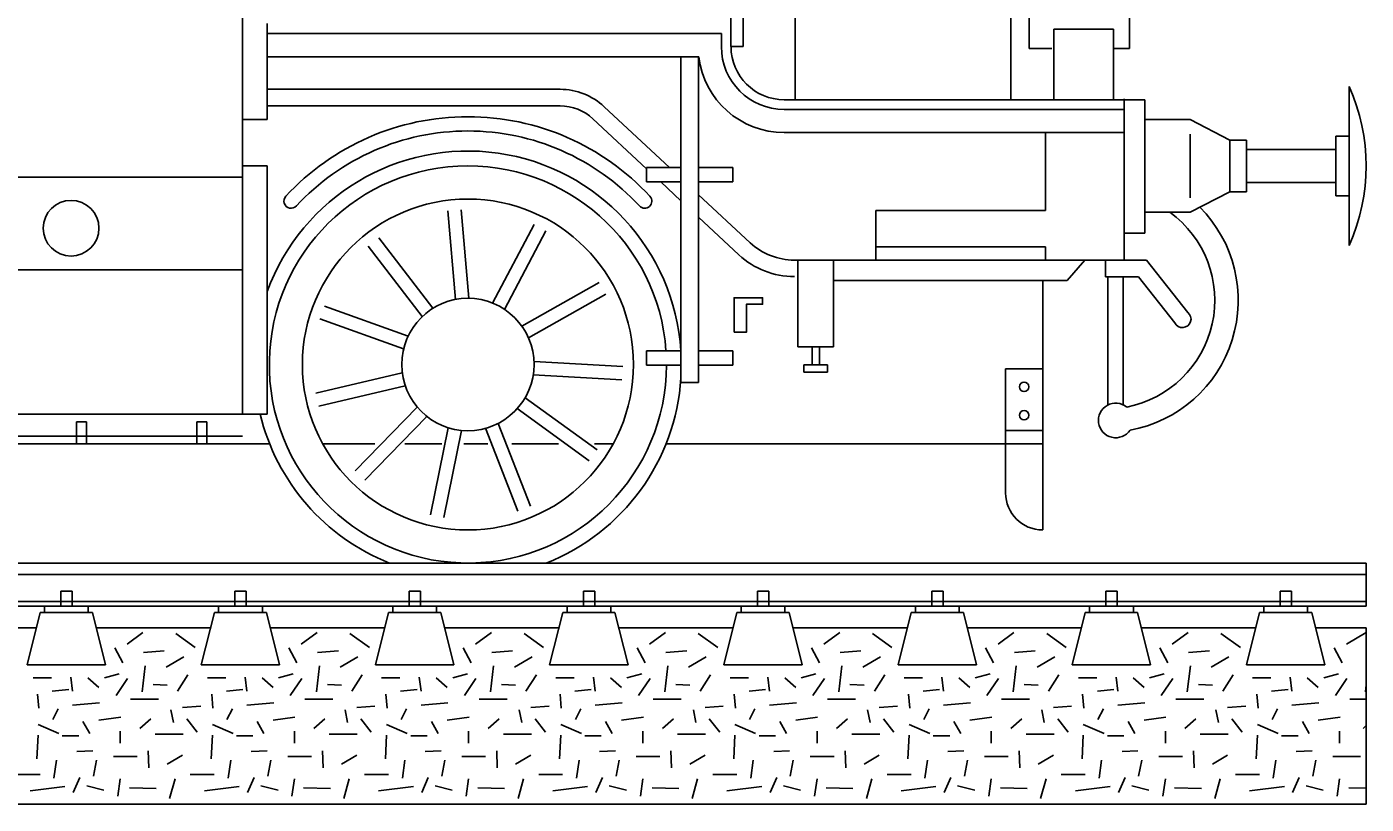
# Model space of a CAD drawing. Extents: x 2 to 10148, y 0 to 380.
# Drawn here: x 130.44 to 168.89, y 209.59 to 231.91 of the extents above; entities that cross this region are included whole.
import ezdxf

# ---------------------------------------------------------------- set-up
doc = ezdxf.new("R2010")
doc.units = 0
doc.layers.add('57', color=7, linetype='Continuous')
doc.layers.add('58', color=7, linetype='Continuous')

msp = doc.modelspace()

# ---------------------------------------------------------------- linework, layer by layer
for p, q in [((150.654, 231.339), (150.654, 246.315)), ((151, 231.339), (151, 246.315)), ((159.215, 234.896), (159.215, 231.286)), ((162.093, 231.286), (162.093, 234.896)), ((136.63, 220.79), (136.63, 233.538)), ((152.499, 229.815), (152.499, 232.665)), ((158.683, 232.665), (158.683, 229.815)), ((137.343, 229.252), (137.343, 232)), ((161.631, 231.844), (159.921, 231.844)), ((159.921, 231.844), (159.921, 229.815)), ((161.631, 229.815), (161.631, 231.844)), ((137.343, 231.715), (150.378, 231.715)), ((150.378, 231.339), (150.378, 231.715)), ((151, 231.339), (150.654, 231.339)), ((159.215, 231.286), (159.865, 231.286)), ((161.631, 231.286), (162.093, 231.286)), ((137.343, 231.05), (149.73, 231.05)), ((149.217, 231.05), (149.217, 221.697)), ((149.726, 231.05), (149.726, 221.697)), ((137.343, 230.114), (145.748, 230.114)), ((168.397, 230.195), (168.397, 225.635)), ((137.343, 229.639), (145.748, 229.639)), ((148.89, 227.869), (147.015, 229.616)), ((152.179, 229.815), (162.53, 229.815)), ((152.179, 229.539), (161.937, 229.539)), ((161.937, 229.844), (161.937, 225.212)), ((162.53, 229.815), (162.53, 225.986)), ((137.343, 229.252), (136.63, 229.252)), ((148.233, 227.832), (146.692, 229.268)), ((163.837, 229.245), (162.53, 229.245)), ((163.837, 229.245), (164.977, 228.654)), ((152.179, 228.874), (161.937, 228.874)), ((159.678, 226.637), (159.678, 228.874)), ((163.837, 228.831), (163.837, 226.999)), ((168.017, 228.77), (168.017, 227.06)), ((168.397, 228.77), (168.017, 228.77)), ((164.977, 228.654), (164.977, 227.176)), ((165.452, 228.654), (164.977, 228.654)), ((165.452, 228.654), (165.452, 227.176)), ((168.017, 228.39), (165.452, 228.39)), ((136.63, 227.915), (137.343, 227.915)), ((137.343, 220.79), (137.343, 227.915)), ((148.233, 227.869), (149.217, 227.869)), ((148.233, 227.454), (148.233, 227.869)), ((150.71, 227.869), (149.726, 227.869)), ((150.71, 227.454), (150.71, 227.869)), ((136.63, 227.592), (128.234, 227.592)), ((149.229, 227.454), (148.233, 227.454)), ((149.217, 226.915), (148.638, 227.454)), ((149.713, 227.454), (150.71, 227.454)), ((168.017, 227.44), (165.452, 227.44)), ((151.206, 225.711), (149.726, 227.09)), ((163.837, 226.585), (164.977, 227.176)), ((165.452, 227.176), (164.977, 227.176)), ((168.397, 227.06), (168.017, 227.06)), ((154.812, 226.637), (154.812, 225.212)), ((154.812, 226.637), (159.678, 226.637)), ((163.837, 226.585), (162.53, 226.585)), ((150.883, 225.363), (149.726, 226.441)), ((162.53, 225.986), (161.937, 225.986)), ((154.812, 225.594), (159.678, 225.594)), ((159.678, 225.594), (159.678, 225.239)), ((136.63, 224.932), (128.234, 224.932)), ((152.576, 225.212), (152.473, 225.212)), ((152.576, 225.212), (162.581, 225.212)), ((152.576, 225.212), (152.576, 224.626)), ((152.576, 225.212), (152.576, 222.723)), ((153.599, 222.723), (153.599, 225.212)), ((160.806, 225.212), (160.305, 224.626)), ((161.401, 224.732), (161.401, 225.212)), ((162.581, 225.212), (163.77, 223.709)), ((160.305, 224.626), (153.599, 224.626)), ((159.601, 217.465), (159.601, 224.626)), ((161.401, 224.732), (162.349, 224.732)), ((161.473, 224.732), (161.473, 221.052)), ((161.91, 224.732), (161.91, 221.058)), ((162.349, 224.732), (163.394, 223.411)), ((148.233, 222.194), (148.233, 222.608)), ((148.233, 222.608), (149.217, 222.608)), ((150.71, 222.608), (149.726, 222.608)), ((150.71, 222.194), (150.71, 222.608)), ((152.576, 222.723), (153.599, 222.723)), ((152.983, 222.723), (152.983, 222.216)), ((153.191, 222.723), (153.191, 222.216)), ((149.217, 222.194), (148.233, 222.194)), ((149.713, 222.194), (150.71, 222.194)), ((152.748, 222.205), (153.426, 222.205)), ((152.748, 222.205), (152.748, 221.998)), ((152.748, 221.998), (153.426, 221.998)), ((153.426, 222.205), (153.426, 221.998)), ((159.601, 222.091), (158.537, 222.091)), ((158.537, 218.529), (158.537, 222.091)), ((149.217, 221.697), (149.726, 221.697)), ((128.234, 220.79), (137.343, 220.79)), ((131.863, 220.569), (132.155, 220.569)), ((131.863, 219.935), (131.863, 220.569)), ((132.155, 220.569), (132.155, 219.959)), ((135.318, 220.569), (135.609, 220.569)), ((135.318, 219.935), (135.318, 220.569)), ((135.609, 220.569), (135.609, 219.959)), ((159.601, 220.322), (158.537, 220.322)), ((137.414, 219.935), (126.484, 219.935)), ((127.576, 220.162), (136.628, 220.162)), ((140.434, 219.935), (138.935, 219.935)), ((142.355, 219.935), (141.292, 219.935)), ((143.674, 219.935), (142.99, 219.935)), ((145.702, 219.935), (144.361, 219.935)), ((147.269, 219.935), (146.736, 219.935)), ((159.601, 219.935), (148.79, 219.935))]:
    msp.add_line(p, q)
msp.add_lwpolyline([(150.745, 223.141), (150.745, 224.132), (151.561, 224.132), (151.561, 223.946), (151.095, 223.946), (151.095, 223.141), (150.745, 223.141)])
for centre, radius in [((131.711, 226.127), 0.8), ((159.068, 221.574), 0.136), ((159.068, 220.758), 0.136)]:
    msp.add_circle(centre, radius)
for centre, radius, start, end in [((152.179, 231.339), 1.801, 180, 270), ((152.179, 231.339), 1.524, 180, 270), ((152.179, 231.339), 2.466, 186.7356, 270), ((145.748, 228.256), 1.858, 47.0225, 90), ((163.324, 227.915), 5.561, 335.7959, 24.2041), ((145.748, 228.256), 1.383, 47.0225, 90), ((143.102, 222.215), 7.114, 42.7415, 137.2585), ((143.102, 222.215), 6.704, 42.7415, 137.2585), ((143.102, 222.215), 6.128, 3.6774, 160.0311), ((143.102, 222.215), 5.7, 3.9536, 359.7858), ((138.028, 226.904), 0.205, 137.2585, 317.2585), ((148.176, 226.904), 0.205, 222.7415, 42.7415), ((161.42, 224.059), 3.121, 280.9346, 54.0291), ((161.42, 224.059), 3.794, 280.4475, 44.7342), ((152.473, 227.07), 1.858, 227.0225, 270), ((152.473, 227.07), 2.333, 227.0225, 270), ((163.613, 223.52), 0.245, 206.4085, 50.2839), ((143.102, 222.215), 6.128, 291.5289, 356.3372), ((161.698, 220.609), 0.497, 50.8344, 325.5437), ((143.102, 222.215), 6.128, 193.4477, 248.4711), ((159.601, 218.529), 1.064, 180, 270)]:
    msp.add_arc(centre, radius, start, end)
at = {"layer": '57'}
for p, q in [((168.887, 216.515), (43.643, 216.515)), ((168.887, 215.278), (168.887, 216.515)), ((168.887, 216.186), (43.643, 216.186)), ((131.417, 215.709), (131.741, 215.709)), ((131.417, 215.278), (131.417, 215.709)), ((131.741, 215.709), (131.741, 215.278)), ((136.417, 215.709), (136.741, 215.709)), ((136.417, 215.278), (136.417, 215.709)), ((136.741, 215.709), (136.741, 215.278)), ((141.417, 215.709), (141.741, 215.709)), ((141.417, 215.278), (141.417, 215.709)), ((141.741, 215.709), (141.741, 215.278)), ((146.417, 215.709), (146.741, 215.709)), ((146.417, 215.278), (146.417, 215.709)), ((146.741, 215.709), (146.741, 215.278)), ((151.417, 215.709), (151.741, 215.709)), ((151.417, 215.278), (151.417, 215.709)), ((151.741, 215.709), (151.741, 215.278)), ((156.417, 215.709), (156.741, 215.709)), ((156.417, 215.278), (156.417, 215.709)), ((156.741, 215.709), (156.741, 215.278)), ((161.417, 215.709), (161.741, 215.709)), ((161.417, 215.278), (161.417, 215.709)), ((161.741, 215.709), (161.741, 215.278)), ((166.417, 215.709), (166.741, 215.709)), ((166.417, 215.278), (166.417, 215.709)), ((166.741, 215.709), (166.741, 215.278)), ((168.887, 215.412), (43.643, 215.412)), ((168.887, 215.278), (43.643, 215.278)), ((130.449, 213.592), (130.824, 215.092)), ((130.824, 215.092), (132.324, 215.092)), ((130.947, 215.092), (130.947, 215.278)), ((132.204, 215.092), (132.204, 215.278)), ((132.699, 213.592), (132.324, 215.092)), ((135.449, 213.592), (135.824, 215.092)), ((135.824, 215.092), (137.324, 215.092)), ((135.947, 215.092), (135.947, 215.278)), ((137.204, 215.092), (137.204, 215.278)), ((137.699, 213.592), (137.324, 215.092)), ((140.449, 213.592), (140.824, 215.092)), ((140.824, 215.092), (142.324, 215.092)), ((140.947, 215.092), (140.947, 215.278)), ((142.204, 215.092), (142.204, 215.278)), ((142.699, 213.592), (142.324, 215.092)), ((145.449, 213.592), (145.824, 215.092)), ((145.824, 215.092), (147.324, 215.092)), ((145.947, 215.092), (145.947, 215.278)), ((147.204, 215.092), (147.204, 215.278)), ((147.699, 213.592), (147.324, 215.092)), ((150.449, 213.592), (150.824, 215.092)), ((150.824, 215.092), (152.324, 215.092)), ((150.947, 215.092), (150.947, 215.278)), ((152.204, 215.092), (152.204, 215.278)), ((152.699, 213.592), (152.324, 215.092)), ((155.449, 213.592), (155.824, 215.092)), ((155.824, 215.092), (157.324, 215.092)), ((155.947, 215.092), (155.947, 215.278)), ((157.204, 215.092), (157.204, 215.278)), ((157.699, 213.592), (157.324, 215.092)), ((160.449, 213.592), (160.824, 215.092)), ((160.824, 215.092), (162.324, 215.092)), ((160.947, 215.092), (160.947, 215.278)), ((162.204, 215.092), (162.204, 215.278)), ((162.699, 213.592), (162.324, 215.092)), ((165.449, 213.592), (165.824, 215.092)), ((165.824, 215.092), (167.324, 215.092)), ((165.947, 215.092), (165.947, 215.278)), ((167.204, 215.092), (167.204, 215.278)), ((167.699, 213.592), (167.324, 215.092)), ((127.433, 214.657), (130.719, 214.657)), ((132.433, 214.657), (135.719, 214.657)), ((137.433, 214.657), (140.719, 214.657)), ((142.433, 214.657), (145.719, 214.657)), ((147.433, 214.657), (150.719, 214.657)), ((152.433, 214.657), (155.719, 214.657)), ((157.433, 214.657), (160.719, 214.657)), ((162.433, 214.657), (165.719, 214.657)), ((167.433, 214.657), (168.887, 214.657)), ((168.887, 209.592), (168.887, 214.657)), ((133.319, 214.182), (133.776, 214.523)), ((134.716, 214.492), (135.275, 214.089)), ((138.319, 214.182), (138.776, 214.523)), ((139.716, 214.492), (140.275, 214.089)), ((143.319, 214.182), (143.776, 214.523)), ((144.716, 214.492), (145.275, 214.089)), ((148.319, 214.182), (148.776, 214.523)), ((149.716, 214.492), (150.275, 214.089)), ((153.319, 214.182), (153.776, 214.523)), ((154.716, 214.492), (155.275, 214.089)), ((158.319, 214.182), (158.776, 214.523)), ((159.716, 214.492), (160.275, 214.089)), ((163.319, 214.182), (163.776, 214.523)), ((164.716, 214.492), (165.275, 214.089)), ((168.319, 214.182), (168.887, 214.523)), ((133.193, 213.653), (132.964, 214.081)), ((133.787, 213.95), (134.385, 213.992)), ((134.438, 213.523), (134.945, 213.82)), ((138.193, 213.653), (137.964, 214.081)), ((138.787, 213.95), (139.385, 213.992)), ((139.438, 213.523), (139.945, 213.82)), ((143.193, 213.653), (142.964, 214.081)), ((143.787, 213.95), (144.385, 213.992)), ((144.438, 213.523), (144.945, 213.82)), ((148.193, 213.653), (147.964, 214.081)), ((148.787, 213.95), (149.385, 213.992)), ((149.438, 213.523), (149.945, 213.82)), ((153.193, 213.653), (152.964, 214.081)), ((153.787, 213.95), (154.385, 213.992)), ((154.438, 213.523), (154.945, 213.82)), ((158.193, 213.653), (157.964, 214.081)), ((158.787, 213.95), (159.385, 213.992)), ((159.438, 213.523), (159.945, 213.82)), ((163.193, 213.653), (162.964, 214.081)), ((163.787, 213.95), (164.385, 213.992)), ((164.438, 213.523), (164.945, 213.82)), ((168.193, 213.653), (167.964, 214.081)), ((130.449, 213.592), (132.699, 213.592)), ((133.752, 212.816), (133.84, 213.564)), ((135.449, 213.592), (137.699, 213.592)), ((138.752, 212.816), (138.84, 213.564)), ((140.449, 213.592), (142.699, 213.592)), ((143.752, 212.816), (143.84, 213.564)), ((145.449, 213.592), (147.699, 213.592)), ((148.752, 212.816), (148.84, 213.564)), ((150.449, 213.592), (152.699, 213.592)), ((153.752, 212.816), (153.84, 213.564)), ((155.449, 213.592), (157.699, 213.592)), ((158.752, 212.816), (158.84, 213.564)), ((160.449, 213.592), (162.699, 213.592)), ((163.752, 212.816), (163.84, 213.564)), ((165.449, 213.592), (167.699, 213.592)), ((130.626, 213.225), (131.152, 213.225)), ((131.707, 213.243), (131.757, 212.839)), ((132.195, 213.225), (132.511, 212.946)), ((132.667, 213.225), (133.09, 213.332)), ((133.002, 212.713), (133.334, 213.202)), ((134.069, 213.029), (134.472, 213.011)), ((134.769, 212.839), (135.067, 213.309)), ((135.626, 213.225), (136.152, 213.225)), ((136.707, 213.243), (136.757, 212.839)), ((137.195, 213.225), (137.511, 212.946)), ((137.667, 213.225), (138.09, 213.332)), ((138.002, 212.713), (138.334, 213.202)), ((139.069, 213.029), (139.472, 213.011)), ((139.769, 212.839), (140.067, 213.309)), ((140.626, 213.225), (141.152, 213.225)), ((141.707, 213.243), (141.757, 212.839)), ((142.195, 213.225), (142.511, 212.946)), ((142.667, 213.225), (143.09, 213.332)), ((143.002, 212.713), (143.334, 213.202)), ((144.069, 213.029), (144.472, 213.011)), ((144.769, 212.839), (145.067, 213.309)), ((145.626, 213.225), (146.152, 213.225)), ((146.707, 213.243), (146.757, 212.839)), ((147.195, 213.225), (147.511, 212.946)), ((147.667, 213.225), (148.09, 213.332)), ((148.002, 212.713), (148.334, 213.202)), ((149.069, 213.029), (149.472, 213.011)), ((149.769, 212.839), (150.067, 213.309)), ((150.626, 213.225), (151.152, 213.225)), ((151.707, 213.243), (151.757, 212.839)), ((152.195, 213.225), (152.511, 212.946)), ((152.667, 213.225), (153.09, 213.332)), ((153.002, 212.713), (153.334, 213.202)), ((154.069, 213.029), (154.472, 213.011)), ((154.769, 212.839), (155.067, 213.309)), ((155.626, 213.225), (156.152, 213.225)), ((156.707, 213.243), (156.757, 212.839)), ((157.195, 213.225), (157.511, 212.946)), ((157.667, 213.225), (158.09, 213.332)), ((158.002, 212.713), (158.334, 213.202)), ((159.069, 213.029), (159.472, 213.011)), ((159.769, 212.839), (160.067, 213.309)), ((160.626, 213.225), (161.152, 213.225)), ((161.707, 213.243), (161.757, 212.839)), ((162.195, 213.225), (162.511, 212.946)), ((162.667, 213.225), (163.09, 213.332)), ((163.002, 212.713), (163.334, 213.202)), ((164.069, 213.029), (164.472, 213.011)), ((164.769, 212.839), (165.067, 213.309)), ((165.626, 213.225), (166.152, 213.225)), ((166.707, 213.243), (166.757, 212.839)), ((167.195, 213.225), (167.511, 212.946)), ((167.667, 213.225), (168.09, 213.332)), ((168.002, 212.713), (168.334, 213.202)), ((168.863, 212.816), (168.887, 213.018)), ((130.783, 212.346), (130.748, 212.755)), ((131.171, 212.839), (131.643, 212.881)), ((135.783, 212.346), (135.748, 212.755)), ((136.171, 212.839), (136.643, 212.881)), ((140.783, 212.346), (140.748, 212.755)), ((141.171, 212.839), (141.643, 212.881)), ((145.783, 212.346), (145.748, 212.755)), ((146.171, 212.839), (146.643, 212.881)), ((150.783, 212.346), (150.748, 212.755)), ((151.171, 212.839), (151.643, 212.881)), ((155.783, 212.346), (155.748, 212.755)), ((156.171, 212.839), (156.643, 212.881)), ((160.783, 212.346), (160.748, 212.755)), ((161.171, 212.839), (161.643, 212.881)), ((165.783, 212.346), (165.748, 212.755)), ((166.171, 212.839), (166.643, 212.881)), ((131.186, 212.025), (131.342, 212.327)), ((131.757, 212.434), (132.53, 212.499)), ((133.421, 212.606), (134.225, 212.606)), ((134.648, 211.941), (134.575, 212.304)), ((135.432, 212.411), (134.91, 212.369)), ((136.186, 212.025), (136.342, 212.327)), ((136.757, 212.434), (137.53, 212.499)), ((138.421, 212.606), (139.225, 212.606)), ((139.648, 211.941), (139.575, 212.304)), ((140.432, 212.411), (139.91, 212.369)), ((141.186, 212.025), (141.342, 212.327)), ((141.757, 212.434), (142.53, 212.499)), ((143.421, 212.606), (144.225, 212.606)), ((144.648, 211.941), (144.575, 212.304)), ((145.432, 212.411), (144.91, 212.369)), ((146.186, 212.025), (146.342, 212.327)), ((146.757, 212.434), (147.53, 212.499)), ((148.421, 212.606), (149.225, 212.606)), ((149.648, 211.941), (149.575, 212.304)), ((150.432, 212.411), (149.91, 212.369)), ((151.186, 212.025), (151.342, 212.327)), ((151.757, 212.434), (152.53, 212.499)), ((153.421, 212.606), (154.225, 212.606)), ((154.648, 211.941), (154.575, 212.304)), ((155.432, 212.411), (154.91, 212.369)), ((156.186, 212.025), (156.342, 212.327)), ((156.757, 212.434), (157.53, 212.499)), ((158.421, 212.606), (159.225, 212.606)), ((159.648, 211.941), (159.575, 212.304)), ((160.432, 212.411), (159.91, 212.369)), ((161.186, 212.025), (161.342, 212.327)), ((161.757, 212.434), (162.53, 212.499)), ((163.421, 212.606), (164.225, 212.606)), ((164.648, 211.941), (164.575, 212.304)), ((165.432, 212.411), (164.91, 212.369)), ((166.186, 212.025), (166.342, 212.327)), ((166.757, 212.434), (167.53, 212.499)), ((168.421, 212.606), (168.887, 212.606)), ((130.767, 211.876), (131.362, 211.62)), ((132.054, 211.964), (132.248, 211.62)), ((132.511, 212.006), (133.139, 212.09)), ((133.684, 211.769), (134, 212.048)), ((135.329, 211.662), (135.032, 212.048)), ((135.767, 211.876), (136.362, 211.62)), ((137.054, 211.964), (137.248, 211.62)), ((137.511, 212.006), (138.139, 212.09)), ((138.684, 211.769), (139, 212.048)), ((140.329, 211.662), (140.032, 212.048)), ((140.767, 211.876), (141.362, 211.62)), ((142.054, 211.964), (142.248, 211.62)), ((142.511, 212.006), (143.139, 212.09)), ((143.684, 211.769), (144, 212.048)), ((145.329, 211.662), (145.032, 212.048)), ((145.767, 211.876), (146.362, 211.62)), ((147.054, 211.964), (147.248, 211.62)), ((147.511, 212.006), (148.139, 212.09)), ((148.684, 211.769), (149, 212.048)), ((150.329, 211.662), (150.032, 212.048)), ((150.767, 211.876), (151.362, 211.62)), ((152.054, 211.964), (152.248, 211.62)), ((152.511, 212.006), (153.139, 212.09)), ((153.684, 211.769), (154, 212.048)), ((155.329, 211.662), (155.032, 212.048)), ((155.767, 211.876), (156.362, 211.62)), ((157.054, 211.964), (157.248, 211.62)), ((157.511, 212.006), (158.139, 212.09)), ((158.684, 211.769), (159, 212.048)), ((160.329, 211.662), (160.032, 212.048)), ((160.767, 211.876), (161.362, 211.62)), ((162.054, 211.964), (162.248, 211.62)), ((162.511, 212.006), (163.139, 212.09)), ((163.684, 211.769), (164, 212.048)), ((165.329, 211.662), (165.032, 212.048)), ((165.767, 211.876), (166.362, 211.62)), ((167.054, 211.964), (167.248, 211.62)), ((167.511, 212.006), (168.139, 212.09)), ((168.795, 211.769), (168.887, 211.851)), ((130.733, 210.895), (130.767, 211.578)), ((131.46, 211.555), (131.932, 211.555)), ((133.124, 211.341), (133.124, 211.685)), ((134.122, 211.602), (134.926, 211.602)), ((135.733, 210.895), (135.767, 211.578)), ((136.46, 211.555), (136.932, 211.555)), ((138.124, 211.341), (138.124, 211.685)), ((139.122, 211.602), (139.926, 211.602)), ((140.733, 210.895), (140.767, 211.578)), ((141.46, 211.555), (141.932, 211.555)), ((143.124, 211.341), (143.124, 211.685)), ((144.122, 211.602), (144.926, 211.602)), ((145.733, 210.895), (145.767, 211.578)), ((146.46, 211.555), (146.932, 211.555)), ((148.124, 211.341), (148.124, 211.685)), ((149.122, 211.602), (149.926, 211.602)), ((150.733, 210.895), (150.767, 211.578)), ((151.46, 211.555), (151.932, 211.555)), ((153.124, 211.341), (153.124, 211.685)), ((154.122, 211.602), (154.926, 211.602)), ((155.733, 210.895), (155.767, 211.578)), ((156.46, 211.555), (156.932, 211.555)), ((158.124, 211.341), (158.124, 211.685)), ((159.122, 211.602), (159.926, 211.602)), ((160.733, 210.895), (160.767, 211.578)), ((161.46, 211.555), (161.932, 211.555)), ((163.124, 211.341), (163.124, 211.685)), ((164.122, 211.602), (164.926, 211.602)), ((165.733, 210.895), (165.767, 211.578)), ((166.46, 211.555), (166.932, 211.555)), ((168.124, 211.341), (168.124, 211.685)), ((131.879, 211.109), (132.336, 211.127)), ((133.947, 210.639), (133.928, 211.127)), ((136.879, 211.109), (137.336, 211.127)), ((138.947, 210.639), (138.928, 211.127)), ((141.879, 211.109), (142.336, 211.127)), ((143.947, 210.639), (143.928, 211.127)), ((146.879, 211.109), (147.336, 211.127)), ((148.947, 210.639), (148.928, 211.127)), ((151.879, 211.109), (152.336, 211.127)), ((153.947, 210.639), (153.928, 211.127)), ((156.879, 211.109), (157.336, 211.127)), ((158.947, 210.639), (158.928, 211.127)), ((161.879, 211.109), (162.336, 211.127)), ((163.947, 210.639), (163.928, 211.127)), ((166.879, 211.109), (167.336, 211.127)), ((131.221, 210.336), (131.293, 210.853)), ((132.355, 210.402), (132.442, 210.853)), ((132.93, 210.96), (133.612, 210.96)), ((134.472, 210.746), (134.91, 211.002)), ((136.221, 210.336), (136.293, 210.853)), ((137.355, 210.402), (137.442, 210.853)), ((137.93, 210.96), (138.612, 210.96)), ((139.472, 210.746), (139.91, 211.002)), ((141.221, 210.336), (141.293, 210.853)), ((142.355, 210.402), (142.442, 210.853)), ((142.93, 210.96), (143.612, 210.96)), ((144.472, 210.746), (144.91, 211.002)), ((146.221, 210.336), (146.293, 210.853)), ((147.355, 210.402), (147.442, 210.853)), ((147.93, 210.96), (148.612, 210.96)), ((149.472, 210.746), (149.91, 211.002)), ((151.221, 210.336), (151.293, 210.853)), ((152.355, 210.402), (152.442, 210.853)), ((152.93, 210.96), (153.612, 210.96)), ((154.472, 210.746), (154.91, 211.002)), ((156.221, 210.336), (156.293, 210.853)), ((157.355, 210.402), (157.442, 210.853)), ((157.93, 210.96), (158.612, 210.96)), ((159.472, 210.746), (159.91, 211.002)), ((161.221, 210.336), (161.293, 210.853)), ((162.355, 210.402), (162.442, 210.853)), ((162.93, 210.96), (163.612, 210.96)), ((164.472, 210.746), (164.91, 211.002)), ((166.221, 210.336), (166.293, 210.853)), ((167.355, 210.402), (167.442, 210.853)), ((167.93, 210.96), (168.722, 210.96)), ((130.135, 210.443), (130.821, 210.443)), ((131.776, 209.932), (131.966, 210.36)), ((133.052, 209.825), (133.124, 210.318)), ((134.541, 209.76), (134.697, 210.318)), ((135.135, 210.443), (135.821, 210.443)), ((136.776, 209.932), (136.966, 210.36)), ((138.052, 209.825), (138.124, 210.318)), ((139.541, 209.76), (139.697, 210.318)), ((140.135, 210.443), (140.821, 210.443)), ((141.776, 209.932), (141.966, 210.36)), ((143.052, 209.825), (143.124, 210.318)), ((144.541, 209.76), (144.697, 210.318)), ((145.135, 210.443), (145.821, 210.443)), ((146.776, 209.932), (146.966, 210.36)), ((148.052, 209.825), (148.124, 210.318)), ((149.541, 209.76), (149.697, 210.318)), ((150.135, 210.443), (150.821, 210.443)), ((151.776, 209.932), (151.966, 210.36)), ((153.052, 209.825), (153.124, 210.318)), ((154.541, 209.76), (154.697, 210.318)), ((155.135, 210.443), (155.821, 210.443)), ((156.776, 209.932), (156.966, 210.36)), ((158.052, 209.825), (158.124, 210.318)), ((159.541, 209.76), (159.697, 210.318)), ((160.135, 210.443), (160.821, 210.443)), ((161.776, 209.932), (161.966, 210.36)), ((163.052, 209.825), (163.124, 210.318)), ((164.541, 209.76), (164.697, 210.318)), ((165.135, 210.443), (165.821, 210.443)), ((166.776, 209.932), (166.966, 210.36)), ((168.052, 209.825), (168.124, 210.318)), ((130.539, 209.974), (131.537, 210.104)), ((132.16, 210.123), (132.652, 209.997)), ((133.387, 210.062), (134.156, 210.039)), ((135.539, 209.974), (136.537, 210.104)), ((137.16, 210.123), (137.652, 209.997)), ((138.387, 210.062), (139.156, 210.039)), ((140.539, 209.974), (141.537, 210.104)), ((142.16, 210.123), (142.652, 209.997)), ((143.387, 210.062), (144.156, 210.039)), ((145.539, 209.974), (146.537, 210.104)), ((147.16, 210.123), (147.652, 209.997)), ((148.387, 210.062), (149.156, 210.039)), ((150.539, 209.974), (151.537, 210.104)), ((152.16, 210.123), (152.652, 209.997)), ((153.387, 210.062), (154.156, 210.039)), ((155.539, 209.974), (156.537, 210.104)), ((157.16, 210.123), (157.652, 209.997)), ((158.387, 210.062), (159.156, 210.039)), ((160.539, 209.974), (161.537, 210.104)), ((162.16, 210.123), (162.652, 209.997)), ((163.387, 210.062), (164.156, 210.039)), ((165.539, 209.974), (166.537, 210.104)), ((167.16, 210.123), (167.652, 209.997)), ((168.387, 210.062), (168.887, 210.05)), ((43.643, 209.592), (168.887, 209.592))]:
    msp.add_line(p, q, dxfattribs=at)
at = {"layer": '58'}
for p, q in [((142.747, 224.082), (142.527, 226.623)), ((143.132, 224.115), (142.912, 226.656)), ((143.812, 223.977), (145.001, 226.234)), ((142.1, 223.829), (140.541, 225.848)), ((144.154, 223.797), (145.343, 226.054)), ((141.794, 223.593), (140.235, 225.612)), ((144.652, 223.314), (146.873, 224.569)), ((144.842, 222.977), (147.063, 224.233)), ((141.386, 223.031), (138.983, 223.887)), ((141.257, 222.667), (138.854, 223.523)), ((145, 222.301), (147.547, 222.157)), ((141.217, 221.974), (138.733, 221.395)), ((144.978, 221.915), (147.525, 221.771)), ((141.305, 221.598), (138.821, 221.019)), ((144.745, 221.261), (146.81, 219.763)), ((141.647, 220.993), (139.87, 219.163)), ((141.924, 220.724), (140.147, 218.894)), ((144.518, 220.949), (146.583, 219.45)), ((142.538, 220.401), (142.033, 217.9)), ((142.917, 220.324), (142.412, 217.824)), ((143.609, 220.384), (144.536, 218.007)), ((143.969, 220.524), (144.895, 218.148))]:
    msp.add_line(p, q, dxfattribs=at)
for radius in [4.75, 1.9]:
    msp.add_circle((143.102, 222.215), radius, dxfattribs=at)

doc.saveas('drawing.dxf')
